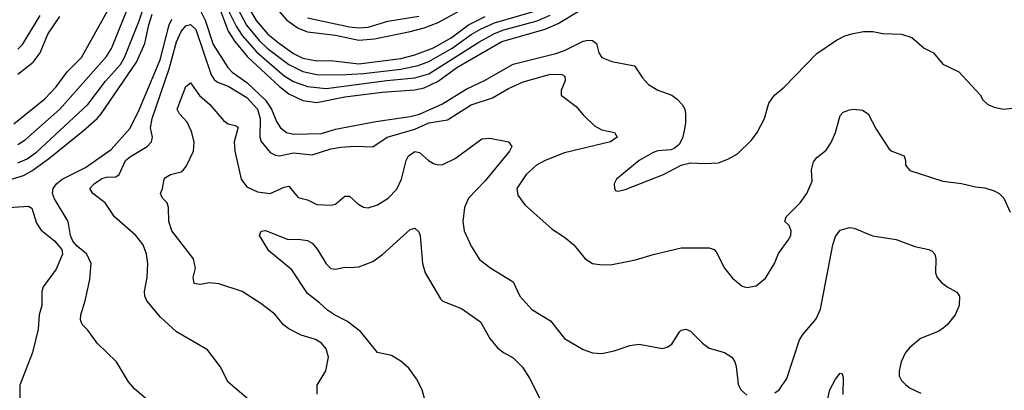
# Model space of a CAD drawing. Header units: inches. Extents: x 1305375 to 1407406, y 744550 to 841633.
# Tile 389 of 509: x 1373718 to 1377933, y 811408 to 812992. Entities that reach past the tile are written whole.
import ezdxf

# ---------------------------------------------------------------- set-up
doc = ezdxf.new("R2010")
doc.units = ezdxf.units.IN
doc.header["$MEASUREMENT"] = 0
doc.layers.add('B3871', color=7, linetype='Continuous')

msp = doc.modelspace()

# ---------------------------------------------------------------- linework, layer by layer
at = {"layer": 'B3871', "color": 5}
for points, elevation in [([(1373710, 812380.4), (1373750, 812397.7), (1373790, 812425.4), (1374009.9, 812630), (1374084.9, 812730), (1374150, 812800.1), (1374167.4, 812830), (1374230, 812988), (1374259.5, 813080.5)], 1240), ([(1374550, 813104.4), (1374610, 812943.7), (1374638.5, 812898.5), (1374693.9, 812833.9), (1374830, 812707.3), (1374870, 812675.3), (1374930, 812646.3), (1374990, 812637.9), (1375110, 812663.1), (1375270, 812681.8), (1375410, 812692.1), (1375450, 812700.7), (1375509.9, 812730), (1375590, 812788.3), (1375781.6, 812898.4), (1375967.6, 812952.4), (1376023.7, 812976.3), (1376210, 813089.7)], 1220), ([(1374810, 813048.7), (1374861.8, 812990), (1374910, 812956.4), (1374950, 812941), (1375070, 812925.8), (1375170, 812904.9), (1375236.3, 812910), (1375390, 812941.4), (1375450, 812957), (1375510, 812980.9), (1375730, 813102.9)], 1320), ([(1373693.6, 812546.4), (1373825.7, 812654.3), (1373874.4, 812705.6), (1373921.6, 812770), (1373983, 812830), (1374105.2, 813050)], 1280), ([(1373710, 812458.5), (1373741.9, 812478.1), (1373890, 812609.6), (1374090, 812835.3), (1374110.5, 812869.5), (1374192.6, 813070)], 1260), ([(1374490, 813032.3), (1374511.8, 812990), (1374546.1, 812886.1), (1374608.5, 812788.5), (1374627.4, 812767.4), (1374690, 812723.2), (1374770, 812647.7), (1374795.8, 812610), (1374817.2, 812557.2), (1374834.6, 812530), (1374860.6, 812510), (1374890, 812503.1), (1375010, 812505.1), (1375070, 812523.7), (1375242.6, 812557.4), (1375390, 812578.7), (1375428.9, 812588.9), (1375527.8, 812632.2), (1375630, 812695.1), (1375708.3, 812731.7), (1375830, 812802.7), (1376012.7, 812847.3), (1376050, 812860.8), (1376130, 812900.5), (1376150, 812904.6), (1376170, 812902.6), (1376186.8, 812890), (1376197.8, 812850), (1376210.2, 812830.2), (1376253, 812813), (1376350, 812794.4), (1376383.9, 812743.9), (1376410, 812714.6), (1376450, 812691.6), (1376509.3, 812669.3), (1376533.1, 812653.1), (1376554.4, 812630), (1376564.9, 812610), (1376568.5, 812590), (1376568.4, 812550), (1376562.4, 812517.6), (1376554.6, 812485.4), (1376541.1, 812458.9), (1376519, 812441), (1376504.7, 812435.3), (1376450, 812431.1), (1376430, 812425.1), (1376370, 812389.7), (1376273.4, 812310), (1376263, 812290), (1376264, 812270), (1376270, 812261), (1376279.8, 812259.8), (1376310, 812266), (1376474, 812330), (1376550, 812370.7), (1376590, 812380.5), (1376650, 812377.1), (1376710, 812380.4), (1376750, 812395.8), (1376790, 812418.4), (1376850, 812477.1), (1376875.6, 812510), (1376906, 812570), (1376925.1, 812634.9), (1376949.7, 812670.3), (1376990, 812703.8), (1377130, 812847), (1377214.7, 812905.3), (1377250, 812922.6), (1377286.3, 812933.7), (1377330, 812941.3), (1377370, 812942), (1377413.5, 812933.5), (1377492, 812930), (1377536.4, 812916.4), (1377590.4, 812870.4), (1377630.3, 812850.3), (1377670, 812802), (1377738.8, 812770), (1377830, 812670.7), (1377840.7, 812650), (1377862.8, 812630), (1377890, 812618.4), (1377930, 812610.4), (1377990, 812616.4)], 1180), ([(1374610, 813033.5), (1374644.3, 812964.3), (1374670, 812924.7), (1374733.1, 812853.1), (1374850, 812752.9), (1374890, 812727.5), (1374950, 812706.2), (1375030, 812698.5), (1375290, 812732.4), (1375410, 812743), (1375470, 812761.3), (1375683.2, 812896.8), (1375750, 812933.3), (1375790, 812948.9), (1375932.9, 812987.1), (1375988.7, 813011.4)], 1240), ([(1374640.7, 813060.7), (1374689.4, 812969.4), (1374743, 812903), (1374778.1, 812870), (1374870, 812800.2), (1374930, 812770.6), (1374990, 812758.5), (1375090, 812756), (1375190, 812762.3), (1375350, 812781.2), (1375423.5, 812796.5), (1375470, 812813.3), (1375570, 812870.7), (1375650, 812928.8), (1375690, 812951.2), (1375750, 812978.6), (1375927.7, 813030)], 1260), ([(1374694.1, 813050), (1374730, 812988.9), (1374780.6, 812930), (1374829.7, 812890), (1374890, 812847.9), (1374930, 812828.3), (1374990, 812816.4), (1375050, 812817.9), (1375170, 812804), (1375350, 812826.4), (1375410, 812842.1), (1375490, 812871.5), (1375565.8, 812914.2), (1375639.9, 812970), (1375710, 813006.4)], 1280), ([(1373683.1, 812310), (1373734.2, 812325.8), (1373770, 812345.8), (1373842.2, 812397.8), (1373990, 812516.8), (1374050.2, 812569.8), (1374067.1, 812590), (1374218.4, 812810), (1374253.7, 812890), (1374270.4, 812970), (1374284.7, 813015.3)], 1220), ([(1373710, 812866.5), (1373730, 812885.9), (1373805.8, 813010)], 1340), ([(1373710, 812759.3), (1373775.2, 812810), (1373805.8, 812850), (1373839.3, 812930), (1373890, 813006.4)], 1320), ([(1374260.7, 811370), (1374210, 811414.5), (1374184.6, 811444.6), (1374132, 811530), (1374049.6, 811610), (1374010, 811665.2), (1373986, 811690), (1373978, 811710), (1373979.5, 811730), (1373998.4, 811790), (1374018.8, 811881.2), (1374023.6, 811950), (1374005.1, 811990), (1373964, 812024), (1373945.6, 812045.6), (1373935.1, 812070), (1373925.7, 812130), (1373866.5, 812226.5), (1373858.5, 812250), (1373861.9, 812270), (1373875.7, 812290), (1373900.7, 812310), (1373999.5, 812360.5), (1374110, 812437.9), (1374191.3, 812528.7), (1374230, 812607), (1374319, 812821), (1374358.3, 812970), (1374370, 812994.2)], 1180), ([(1374950, 813000.1), (1375130, 812961.9), (1375170, 812957.4), (1375210, 812960.3), (1375294.1, 812985.9), (1375426.9, 813006.9)], 1340), ([(1374696, 811370), (1374610, 811442.7), (1374576.2, 811510), (1374521.5, 811581.4), (1374390, 811658), (1374320.9, 811720.9), (1374262.3, 811790), (1374253.3, 811810), (1374252, 811830), (1374264.4, 811890), (1374267.1, 811950), (1374261, 811990), (1374247.4, 812030), (1374215.6, 812070), (1374124.2, 812150), (1374083.8, 812210), (1374030.9, 812250), (1374018, 812270), (1374037.1, 812290), (1374070, 812313.4), (1374090, 812319.3), (1374130, 812321.2), (1374144.7, 812330), (1374171.4, 812390), (1374192, 812408), (1374263.5, 812450), (1374282.3, 812470), (1374287, 812490), (1374278.7, 812530), (1374285.3, 812570), (1374358.4, 812781.6), (1374390, 812897.8), (1374410, 812942), (1374430, 812965.3), (1374450, 812971.2), (1374472.5, 812950), (1374537.2, 812757.2), (1374550, 812736.1), (1374565.5, 812725.5), (1374610, 812708.5), (1374690, 812660.2), (1374736.5, 812610), (1374747.2, 812570), (1374745.4, 812490), (1374751.2, 812471.2), (1374790, 812425.2), (1374812.8, 812412.8), (1374830, 812411), (1374890, 812423.6), (1374970, 812415.1), (1375050, 812440.1), (1375092.5, 812447.5), (1375151.6, 812451.6), (1375230, 812448.7), (1375290.8, 812490), (1375410, 812524.3), (1375470, 812551.5), (1375550, 812563.5), (1375650, 812628.6), (1375742.1, 812657.9), (1375810, 812698.4), (1375873.6, 812726.4), (1375990, 812759.3), (1376038.5, 812758.5), (1376051.4, 812751.4), (1376052.4, 812732.4), (1376035.9, 812690), (1376036.5, 812670), (1376100.6, 812620.6), (1376130, 812584.9), (1376178.5, 812538.5), (1376210, 812521.1), (1376264.7, 812510), (1376275.3, 812490), (1376247.7, 812470), (1376050, 812422.8), (1375967.4, 812390), (1375930.1, 812369.9), (1375886.7, 812330), (1375845.7, 812270), (1375850, 812242), (1375880.5, 812200.5), (1375996.7, 812096.7), (1376050, 812062.6), (1376090, 812030.3), (1376138, 811970), (1376170, 811950.2), (1376210, 811944.9), (1376254.3, 811945.7), (1376354.7, 811965.3), (1376430, 811988.2), (1376550, 812016.4), (1376670, 812017.1), (1376690.3, 812010.3), (1376699.5, 811999.5), (1376735.5, 811930), (1376770, 811887.7), (1376810, 811853.4), (1376830, 811848.2), (1376870, 811854), (1376910, 811886.8), (1376949.6, 811950), (1376966.8, 811993.2), (1377008.2, 812050), (1377018.3, 812070), (1377020.5, 812090), (1377012.4, 812112.4), (1376992.7, 812130), (1376998.4, 812150), (1377058.7, 812210), (1377087, 812250), (1377110, 812302), (1377108, 812350), (1377115.6, 812384.4), (1377130, 812403), (1377170, 812434.9), (1377192.3, 812467.7), (1377209.8, 812510), (1377230, 812583), (1377243.7, 812596.3), (1377270, 812607.6), (1377290.2, 812610.2), (1377325.7, 812605.7), (1377350.2, 812590.2), (1377384.8, 812524.8), (1377439.2, 812439.2), (1377450.8, 812430), (1377504, 812410), (1377510.3, 812390.3), (1377510.4, 812370), (1377528.2, 812348.2), (1377670, 812301.6), (1377750, 812292.4), (1377810, 812277.6), (1377850, 812274), (1377890, 812260.4), (1377910.7, 812250), (1377930.6, 812230), (1377957.3, 812170)], 1160), ([(1374991.5, 811391.5), (1374991.8, 811430), (1375028.5, 811491.5), (1375039.7, 811550), (1375030, 811586), (1375009.6, 811610), (1374984.7, 811624.7), (1374923.5, 811643.5), (1374870, 811671.2), (1374848.1, 811688.1), (1374810, 811733.3), (1374750, 811779.7), (1374670, 811831), (1374570, 811863.5), (1374530, 811866.8), (1374490, 811859.8), (1374465.2, 811865.2), (1374460.3, 811890), (1374471, 811930), (1374461.5, 811970), (1374369.8, 812090), (1374356.8, 812130), (1374354.8, 812190), (1374350, 812209), (1374329.6, 812230), (1374321.3, 812250), (1374329.8, 812270.2), (1374336, 812310), (1374342, 812318), (1374363.7, 812330), (1374410, 812342.5), (1374419.8, 812350), (1374432.6, 812367.4), (1374461.5, 812430), (1374464.9, 812470), (1374454.2, 812514.2), (1374434.6, 812554.6), (1374401.6, 812590), (1374392.6, 812610), (1374430, 812706), (1374450, 812722.4), (1374488.1, 812668.1), (1374531.4, 812630), (1374590, 812562), (1374610, 812547.1), (1374640.5, 812540.5), (1374652.7, 812532.7), (1374636.2, 812470), (1374639.5, 812430), (1374665.8, 812310), (1374690, 812278), (1374735.8, 812255.8), (1374790, 812248.7), (1374850, 812276.3), (1374870, 812280.2), (1374910, 812232.7), (1374950, 812221.8), (1374990, 812202.2), (1375050, 812199.7), (1375070, 812203.6), (1375110, 812238.4), (1375130, 812238.4), (1375165.7, 812205.7), (1375190, 812191.6), (1375210, 812187.8), (1375250, 812200.8), (1375295.4, 812230), (1375332.3, 812267.7), (1375352.8, 812310), (1375373, 812390), (1375383, 812410), (1375410, 812428.8), (1375430, 812424.2), (1375467.6, 812390), (1375490, 812377.7), (1375510, 812371.8), (1375530, 812373.4), (1375581.5, 812398.5), (1375696.4, 812483.6), (1375730, 812486.3), (1375810.3, 812470.3), (1375824.4, 812450), (1375815.2, 812430), (1375710, 812303.4), (1375638.6, 812230), (1375621.5, 812190), (1375614.4, 812130), (1375620.8, 812090), (1375650, 812023.8), (1375686.5, 811966.5), (1375734.4, 811930), (1375830, 811871.8), (1375859.6, 811810), (1375910, 811753.1), (1375990, 811705.3), (1376050.2, 811630.2), (1376130, 811582.8), (1376170, 811567.6), (1376210, 811565.2), (1376263.3, 811576.7), (1376330, 811599.6), (1376370, 811605.7), (1376470, 811587.2), (1376490, 811592), (1376510, 811604.9), (1376542.3, 811657.7), (1376550, 811665.7), (1376570, 811669), (1376590, 811660.8), (1376640.8, 811610), (1376668.9, 811588.9), (1376735.5, 811570), (1376766, 811550), (1376779.1, 811530), (1376785.2, 811510), (1376794.2, 811434.2), (1376804.9, 811410), (1376830, 811387)], 1140), ([(1373650, 812188.2), (1373755.4, 812195.4), (1373770, 812186.4), (1373790, 812122), (1373810, 812093), (1373866.6, 812046.6), (1373898.8, 812010), (1373902, 811990), (1373874.7, 811925.3), (1373818, 811850), (1373813, 811830), (1373813.4, 811770), (1373802, 811730), (1373797.3, 811670), (1373773, 811570), (1373719.5, 811430), (1373718.9, 811370)], 1180), ([(1375473.6, 811290), (1375441.3, 811410), (1375417.1, 811457.1), (1375383.3, 811503.3), (1375350, 811533.2), (1375310, 811557.3), (1375249.8, 811569.8), (1375177.9, 811657.9), (1375121.7, 811701.7), (1375065, 811730), (1375035.5, 811750), (1375002.1, 811782.1), (1374950, 811821.5), (1374882.8, 811922.8), (1374784.9, 812004.9), (1374745.1, 812070), (1374751.7, 812088.3), (1374770, 812091.2), (1374867.8, 812052.2), (1374910, 812054), (1374950, 812048.5), (1374970, 812036.4), (1374992.4, 812010), (1375030, 811948.2), (1375050, 811928.8), (1375070, 811926), (1375110, 811934.9), (1375132.3, 811932.3), (1375170, 811936), (1375230, 811959.1), (1375271.5, 811988.5), (1375390, 812094.9), (1375410, 812101.6), (1375426, 812086), (1375432.9, 812070), (1375442.8, 811950), (1375453.1, 811910), (1375519.5, 811799.5), (1375529, 811789), (1375610, 811758), (1375690, 811700.3), (1375731.1, 811630), (1375763.9, 811590), (1375789.6, 811569.5), (1375830, 811547.3), (1375870, 811506.7), (1375900.4, 811460.4), (1375950, 811362)], 1120), ([(1376950, 811398), (1376969.2, 811410), (1377002, 811458), (1377056.3, 811623.7), (1377071.6, 811648.4), (1377127, 811713), (1377145.8, 811754.2), (1377199, 812030), (1377210, 812065.5), (1377230, 812092.2), (1377270, 812103.7), (1377290, 812101.3), (1377368.1, 812068.1), (1377470, 812052.3), (1377550, 812022.6), (1377610.3, 812010.3), (1377623.4, 812003.4), (1377634.9, 811990), (1377639.5, 811970), (1377638, 811910), (1377645.7, 811890), (1377662.4, 811870), (1377688.2, 811850), (1377730, 811827.3), (1377740.4, 811810), (1377738.9, 811770), (1377722.3, 811730), (1377690.3, 811690), (1377670, 811672.1), (1377650, 811659.3), (1377574.4, 811630), (1377527.2, 811590), (1377510.2, 811569.8), (1377491.7, 811530), (1377482, 811490), (1377483.1, 811470), (1377492.7, 811450), (1377511.4, 811431.4), (1377530, 811417.6), (1377576, 811396)], 1140), ([(1377163.5, 811310), (1377186, 811410), (1377210, 811455.5), (1377230, 811482), (1377238.4, 811478.4), (1377242.5, 811462.5), (1377242, 811390)], 1120)]:
    msp.add_lwpolyline(points, dxfattribs=dict(at, elevation=elevation))

doc.saveas('drawing.dxf')
